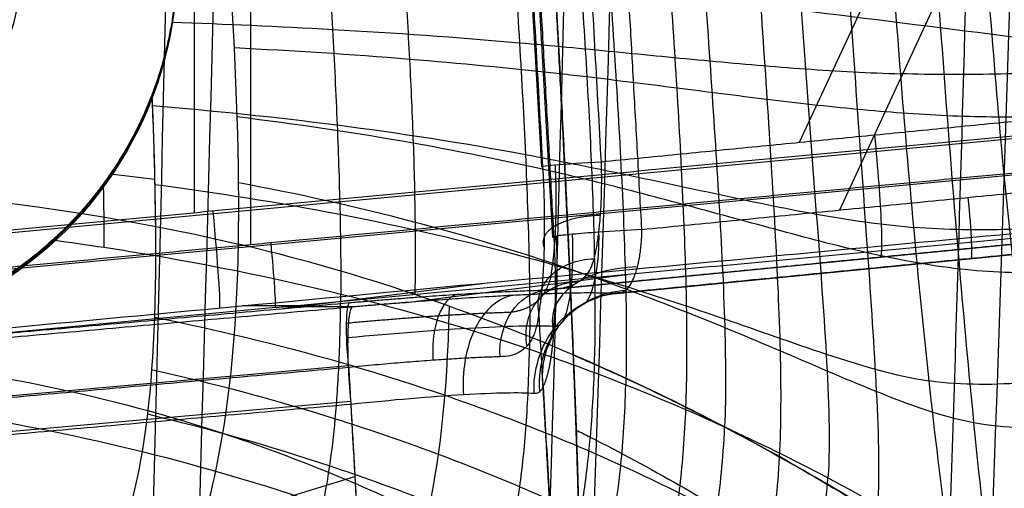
# Model space of a CAD drawing. Header units: millimetres. Extents: x -224 to 224, y -267 to 247.
# Tile 266 of 656: x 137 to 153, y -125 to -118. Entities that reach past the tile are written whole.
import ezdxf

# ---------------------------------------------------------------- set-up
doc = ezdxf.new("R2010")
doc.units = ezdxf.units.MM
doc.layers.add('08-01-2026-telaio-080126', color=7, linetype='Continuous')
doc.layers.add('15_12_2025_Kartell_BO_Chair-SEDUTA-RM', color=7, linetype='Continuous')

msp = doc.modelspace()

# ---------------------------------------------------------------- linework, layer by layer
at = {"layer": '08-01-2026-telaio-080126', "color": 95, "true_color": 0x42aa42}
for p, q in [((150.073, -120.889, 424.814), (154.132, -112.118, 424.814)), ((140.743, -112.274, 431.719), (140.743, -121.44, 431.978)), ((145.007, -112.135, 422.902), (145.522, -121.318, 423.157)), ((126.008, -122.849, 432.386), (156.083, -120.026, 431.554)), ((146.545, -122.21, 425.63), (157.733, -121.111, 426.202)), ((143.164, -122.358, 428.834), (146.706, -121.909, 430.871)), ((142.405, -122.422, 428.99), (141.236, -122.422, 431.022)), ((129.888, -125.027, 429.005), (142.324, -123.918, 427.588))]:
    msp.add_line(p, q, dxfattribs=at)
at = {"layer": '08-01-2026-telaio-080126', "color": 30, "true_color": 0xff8000}
for p, q in [((139.851, -112.82, 431.757), (139.851, -120.935, 431.986)), ((145.353, -120.205, 423.695), (144.965, -113.292, 423.503)), ((149.438, -119.816, 424.854), (152.453, -113.3, 424.854)), ((125.606, -122.311, 432.381), (154.642, -119.586, 431.578)), ((155.803, -121.14, 427.171), (145.504, -122.152, 426.645)), ((141.253, -122.451, 428.631), (144.408, -122.051, 430.446)), ((141.756, -122.406, 428.574), (140.619, -122.406, 430.551)), ((129.856, -124.46, 428.989), (142.293, -123.351, 427.572)), ((130.105, -128.877, 429.111), (142.393, -125.109, 427.62))]:
    msp.add_line(p, q, dxfattribs=at)
at = {"layer": '08-01-2026-telaio-080126', "color": 95, "true_color": 0x42aa42, "extrusion": (-0.002545, 0.027627, 0.999615)}
msp.add_circle((-122.288, 140.799, 430.671), 3.514, dxfattribs=at)
at = {"layer": '08-01-2026-telaio-080126', "color": 95, "true_color": 0x42aa42, "extrusion": (0.002545, -0.027627, -0.999615)}
for centre, end in [((122.288, 140.799, -433.984), 114.7451), ((122.288, 140.799, -433.157), 95.2614)]:
    msp.add_arc(centre, 6, 275.2614, end, dxfattribs=at)
at = {"layer": '08-01-2026-telaio-080126', "color": 30, "true_color": 0xff8000, "extrusion": (-0.993929, -0.097603, -0.050789)}
msp.add_arc((133.787, 419.346, -159.607), 2, 271.7098, 3.1296, dxfattribs=at)
at = {"layer": '08-01-2026-telaio-080126', "color": 30, "true_color": 0xff8000, "extrusion": (-0.056015, 0.998045, -0.027726)}
msp.add_arc((-139.389, 419.979, -139.859), 1, 350.1534, 87.021, dxfattribs=at)
at = {"layer": '08-01-2026-telaio-080126', "color": 95, "true_color": 0x42aa42, "extrusion": (0.993929, 0.097603, 0.050789)}
msp.add_arc((-134.947, 418.28, 160.987), 1, 176.8704, 268.2902, dxfattribs=at)
at = {"layer": '08-01-2026-telaio-080126', "color": 30, "true_color": 0xff8000, "extrusion": (0.995245, 0.093432, -0.027537)}
msp.add_arc((-133.516, 433.846, 116.285), 1.5, 88.5193, 176.8732, dxfattribs=at)
at = {"layer": '08-01-2026-telaio-080126', "color": 95, "true_color": 0x42aa42, "extrusion": (0.995245, 0.093432, -0.027537)}
msp.add_arc((-134.089, 434.361, 117.151), 1, 88.5193, 176.8732, dxfattribs=at)
at = {"layer": '08-01-2026-telaio-080126', "color": 30, "true_color": 0xff8000, "extrusion": (0.097337, 0.620995, -0.777747)}
msp.add_arc((-163.489, 190.582, -392.219), 1, 344.2193, 76.808, dxfattribs=at)
at = {"layer": '08-01-2026-telaio-080126', "color": 30, "true_color": 0xff8000, "extrusion": (0.602623, 0.01372, -0.797908)}
msp.add_arc((-126.433, 371.088, -254.564), 1, 267.52, 354.8102, dxfattribs=at)
at = {"layer": '08-01-2026-telaio-080126', "color": 30, "true_color": 0xff8000, "extrusion": (0.989699, 0.088229, -0.112743)}
msp.add_arc((-135.509, 440.59, 81.738), 1, 268.6326, 356.8543, dxfattribs=at)
at = {"layer": '08-01-2026-telaio-080126', "color": 95, "true_color": 0x42aa42}
for points, degree, knots in [([(151.814, -126.247, 440.621), (151.676, -125.239, 440.561), (151.48, -123.586, 440.475), (151.161, -120.359, 440.323), (150.842, -116.292, 440.155), (150.606, -112.238, 440.011), (150.494, -109.042, 439.918), (150.474, -107.414, 439.879), (150.485, -106.425, 439.862)], 3, [0, 0, 0, 0, 2.486887, 4.973774, 9.947548, 14.921322, 17.408209, 19.895096, 19.895096, 19.895096, 19.895096]), ([(151.158, -107.076, 422.029), (151.165, -108.079, 422.009), (151.205, -109.721, 422.008), (151.341, -112.924, 422.049), (151.584, -116.965, 422.168), (151.892, -121.017, 422.359), (152.187, -124.248, 422.564), (152.363, -125.912, 422.692), (152.485, -126.932, 422.789)], 3, [0, 0, 0, 0, 2.491361, 4.982722, 9.965444, 14.948166, 17.439526, 19.930887, 19.930887, 19.930887, 19.930887]), ([(149.488, -108.321, 421.863), (149.603, -108.883, 421.856), (149.742, -110.216, 421.85), (149.887, -112.423, 421.873), (150.034, -114.693, 421.925), (150.187, -116.995, 422.002), (150.351, -119.299, 422.102), (150.514, -121.577, 422.225), (150.669, -123.798, 422.371), (150.707, -125.145, 422.481), (150.665, -125.714, 422.53)], 3, [-0.000064, -0.000064, -0.000064, -0.000064, 0.125, 0.25, 0.375, 0.5, 0.625, 0.75, 0.875, 0.999945, 0.999945, 0.999945, 0.999945]), ([(148.058, -109.272, 421.698), (148.15, -109.771, 421.689), (148.302, -110.897, 421.681), (148.474, -112.837, 421.699), (148.63, -114.898, 421.744), (148.777, -117.022, 421.814), (148.924, -119.147, 421.907), (149.052, -121.214, 422.021), (149.144, -123.162, 422.153), (149.142, -124.294, 422.247), (149.116, -124.797, 422.295)], 3, [-0.000137, -0.000137, -0.000137, -0.000137, 0.125, 0.25, 0.375, 0.5, 0.625, 0.75, 0.875, 0.999886, 0.999886, 0.999886, 0.999886]), ([(146.681, -110.099, 421.526), (146.759, -110.555, 421.515), (146.899, -111.562, 421.504), (147.075, -113.281, 421.517), (147.229, -115.131, 421.555), (147.367, -117.049, 421.618), (147.495, -118.969, 421.703), (147.597, -120.822, 421.807), (147.655, -122.544, 421.928), (147.65, -123.553, 422.016), (147.632, -124.011, 422.062)], 3, [-0.000192, -0.000192, -0.000192, -0.000192, 0.125, 0.25, 0.375, 0.5, 0.625, 0.75, 0.875, 0.99981, 0.99981, 0.99981, 0.99981]), ([(145.331, -110.827, 421.347), (145.398, -111.248, 421.335), (145.524, -112.165, 421.322), (145.69, -113.709, 421.329), (145.835, -115.365, 421.361), (145.962, -117.077, 421.416), (146.073, -118.791, 421.493), (146.156, -120.448, 421.589), (146.201, -121.991, 421.702), (146.197, -122.908, 421.786), (146.184, -123.328, 421.83)], 3, [-0.0002838, -0.0002838, -0.0002838, -0.0002838, 0.125, 0.25, 0.375, 0.5, 0.625, 0.75, 0.875, 0.9997037, 0.9997037, 0.9997037, 0.9997037]), ([(145.853, -123.183, 421.776), (145.75, -120.667, 421.49), (145.552, -117.046, 421.359), (145.355, -113.454, 421.229), (145.183, -110.902, 421.327)], 2, [-12.322859, -12.322859, -12.322859, -6.159723, -6.159723, 0, 0, 0]), ([(138.852, -114.063, 438.529), (138.891, -114.136, 438.537), (138.968, -114.282, 438.551), (139.072, -114.507, 438.572), (139.167, -114.735, 438.591), (139.252, -114.967, 438.609), (139.328, -115.202, 438.626), (139.393, -115.44, 438.642), (139.449, -115.681, 438.656), (139.495, -115.923, 438.669), (139.531, -116.167, 438.682), (139.557, -116.413, 438.692), (139.572, -116.659, 438.702), (139.578, -116.905, 438.71), (139.573, -117.151, 438.717), (139.559, -117.397, 438.722), (139.534, -117.641, 438.727), (139.499, -117.885, 438.73), (139.455, -118.126, 438.731), (139.4, -118.366, 438.732), (139.336, -118.603, 438.731), (139.263, -118.837, 438.728), (139.206, -118.99, 438.725), (139.178, -119.067, 438.724)], 3, [-5.181059, -5.181059, -5.181059, -5.181059, -4.932486, -4.684139, -4.436012, -4.188099, -3.940392, -3.692886, -3.445574, -3.19845, -2.951507, -2.70474, -2.458141, -2.211704, -1.965423, -1.719291, -1.473301, -1.227449, -0.981725, -0.736126, -0.490642, -0.245269, 0, 0, 0, 0]), ([(139.493, -117.913, 438.73), (140.337, -117.942, 438.846), (142.157, -118.021, 439.098), (144.497, -118.186, 439.422), (146.501, -118.379, 439.693), (148.014, -118.529, 439.891), (149.53, -118.662, 440.082), (150.537, -118.717, 440.2), (151.038, -118.731, 440.257)], 3, [0.0319348, 0.0319348, 0.0319348, 0.0319348, 0.25, 0.5, 0.625, 0.75, 0.875, 1, 1, 1, 1]), ([(161.228, -118.236, 441.141), (160.638, -118.272, 441.104), (159.278, -118.355, 441.01), (157.22, -118.488, 440.849), (155.416, -118.612, 440.694), (154, -118.694, 440.564), (152.536, -118.747, 440.42), (151.539, -118.746, 440.313), (151.038, -118.731, 440.257)], 3, [0, 0, 0, 0, 0.25, 0.5, 0.625, 0.75, 0.875, 1, 1, 1, 1]), ([(151.773, -119.396, 422.287), (151.301, -119.376, 422.229), (150.352, -119.304, 422.108), (148.92, -119.141, 421.912), (147.49, -118.957, 421.707), (146.398, -118.819, 421.546), (145.784, -118.748, 421.454), (145.642, -118.732, 421.432)], 3, [0, 0, 0, 0, 0.125, 0.25, 0.375, 0.5, 0.5376996, 0.5376996, 0.5376996, 0.5376996]), ([(161.405, -118.903, 423.451), (160.831, -118.944, 423.349), (159.527, -119.036, 423.155), (157.583, -119.176, 422.924), (155.887, -119.302, 422.742), (154.557, -119.382, 422.601), (153.182, -119.428, 422.452), (152.244, -119.417, 422.344), (151.773, -119.396, 422.287)], 3, [0, 0, 0, 0, 0.25, 0.5, 0.625, 0.75, 0.875, 1, 1, 1, 1]), ([(139.178, -119.067, 438.724), (139.151, -119.135, 438.723), (139.096, -119.273, 438.72), (139.005, -119.476, 438.714), (138.905, -119.678, 438.707), (138.797, -119.878, 438.699), (138.679, -120.076, 438.69), (138.553, -120.272, 438.679), (138.419, -120.464, 438.668), (138.275, -120.653, 438.655), (138.122, -120.838, 438.641), (137.96, -121.019, 438.626), (137.79, -121.195, 438.61), (137.671, -121.307, 438.598), (137.61, -121.363, 438.592)], 3, [0, 0, 0, 0, 0.220499, 0.443458, 0.668883, 0.896775, 1.127141, 1.359983, 1.595305, 1.83311, 2.073402, 2.316185, 2.561461, 2.809233, 2.809233, 2.809233, 2.809233]), ([(139.178, -119.067, 438.724), (139.18, -119.123, 438.726), (139.2, -119.612, 438.745), (139.228, -120.504, 438.778), (139.237, -121.261, 438.806), (139.236, -121.612, 438.818)], 3, [0.7340819, 0.7340819, 0.7340819, 0.7340819, 0.75, 0.875, 1, 1, 1, 1]), ([(139.184, -119.233, 438.73), (140.155, -119.315, 438.864), (142.104, -119.515, 439.138), (144.586, -119.898, 439.488), (146.611, -120.308, 439.769), (148.148, -120.64, 439.977), (149.704, -120.971, 440.179), (150.736, -121.122, 440.304), (151.246, -121.164, 440.362)], 3, [0, 0, 0, 0, 0.25, 0.5, 0.625, 0.75, 0.875, 1, 1, 1, 1]), ([(151.97, -121.824, 422.415), (151.488, -121.77, 422.357), (150.514, -121.587, 422.232), (149.044, -121.196, 422.025), (147.587, -120.797, 421.811), (146.484, -120.508, 421.643), (145.865, -120.36, 421.548), (145.723, -120.327, 421.526)], 3, [0, 0, 0, 0, 0.125, 0.25, 0.375, 0.5, 0.5373723, 0.5373723, 0.5373723, 0.5373723]), ([(139.224, -120.484, 438.777), (140.195, -120.612, 438.913), (142.149, -120.919, 439.19), (144.639, -121.488, 439.548), (146.676, -122.087, 439.838), (148.239, -122.603, 440.057), (149.852, -123.184, 440.276), (150.952, -123.518, 440.416), (151.489, -123.596, 440.477)], 3, [0, 0, 0, 0, 0.25, 0.5, 0.625, 0.75, 0.875, 1, 1, 1, 1]), ([(161.379, -120.389, 441.225), (160.797, -120.442, 441.189), (159.456, -120.569, 441.099), (157.427, -120.779, 440.944), (155.644, -120.978, 440.795), (154.236, -121.117, 440.67), (152.767, -121.218, 440.528), (151.757, -121.205, 440.42), (151.246, -121.164, 440.362)], 3, [0, 0, 0, 0, 0.25, 0.5, 0.625, 0.75, 0.875, 1, 1, 1, 1]), ([(137.61, -121.363, 438.592), (137.512, -121.449, 438.582), (137.3, -121.635, 438.56), (136.933, -121.904, 438.52), (136.496, -122.176, 438.471), (135.981, -122.435, 438.413), (135.386, -122.662, 438.345), (134.709, -122.838, 438.267), (133.957, -122.939, 438.178), (133.297, -122.939, 438.096), (132.766, -122.886, 438.029), (132.385, -122.823, 437.98), (132.02, -122.738, 437.933), (131.67, -122.633, 437.887), (131.338, -122.512, 437.843), (131.022, -122.375, 437.801), (130.725, -122.226, 437.76), (130.445, -122.065, 437.721), (130.183, -121.896, 437.684), (129.938, -121.72, 437.648), (129.711, -121.538, 437.615), (129.501, -121.353, 437.583), (129.307, -121.165, 437.554), (129.128, -120.977, 437.526), (129.018, -120.848, 437.509), (128.964, -120.785, 437.5)], 3, [-9.755257, -9.755257, -9.755257, -9.755257, -9.360961, -8.905078, -8.387604, -7.808543, -7.1679, -6.465687, -5.701917, -4.876608, -4.476687, -4.08746, -3.708928, -3.341088, -2.98394, -2.637481, -2.30171, -1.976624, -1.662222, -1.358502, -1.065459, -0.783091, -0.511395, -0.250366, 0, 0, 0, 0]), ([(161.553, -121.062, 423.535), (160.987, -121.122, 423.435), (159.702, -121.262, 423.245), (157.784, -121.483, 423.023), (156.107, -121.686, 422.85), (154.784, -121.821, 422.718), (153.403, -121.909, 422.578), (152.451, -121.878, 422.472), (151.97, -121.824, 422.415)], 3, [0, 0, 0, 0, 0.25, 0.5, 0.625, 0.75, 0.875, 1, 1, 1, 1]), ([(145.544, -121.324, 422.9), (145.567, -121.723, 422.912), (145.567, -122.1, 423.045), (145.566, -122.477, 423.18), (145.543, -122.795, 423.423), (145.52, -123.114, 423.666), (145.477, -123.341, 423.995), (145.434, -123.569, 424.323), (145.375, -123.683, 424.704)], 2, [-3.209599, -3.209599, -3.209599, -2.409713, -2.409713, -1.608018, -1.608018, -0.804534, -0.804534, 0, 0, 0]), ([(146.939, -121.197, 424.654), (146.721, -121.209, 424.644), (146.307, -121.235, 424.534), (145.813, -121.275, 424.108), (145.519, -121.307, 423.533), (145.507, -121.32, 423.111), (145.544, -121.324, 422.9)], 3, [0, 0, 0, 0, 0.758831, 1.300853, 1.842875, 2.58427, 2.58427, 2.58427, 2.58427]), ([(146.688, -122.159, 425.366), (146.711, -122.134, 425.304), (146.752, -122.089, 425.187), (146.803, -121.989, 425.044), (146.841, -121.89, 424.938), (146.869, -121.794, 424.858), (146.891, -121.698, 424.795), (146.909, -121.598, 424.744), (146.922, -121.497, 424.704), (146.932, -121.395, 424.677), (146.938, -121.295, 424.659), (146.939, -121.229, 424.656), (146.939, -121.197, 424.654)], 3, [0, 0, 0, 0, 0.213194, 0.394653, 0.54436, 0.662318, 0.780265, 0.89405, 1.00373, 1.109367, 1.211031, 1.308802, 1.308802, 1.308802, 1.308802]), ([(139.236, -121.612, 438.818), (141.179, -121.945, 439.092), (144.124, -122.639, 439.523), (147.699, -124.04, 440.044), (149.861, -125.097, 440.352), (151.046, -125.766, 440.518), (151.814, -126.247, 440.621)], 3, [0, 0, 0, 0, 6.815333, 10.223, 11.926833, 13.630667, 13.630667, 13.630667, 13.630667]), ([(146.869, -121.792, 424.86), (146.656, -121.795, 424.836), (146.258, -121.853, 424.723), (145.792, -122.091, 424.367), (145.517, -122.42, 423.911), (145.507, -122.668, 423.585), (145.543, -122.795, 423.423)], 3, [-0.0000005, -0.0000005, -0.0000005, -0.0000005, 0.2936127, 0.5033361, 0.7130595, 0.9999597, 0.9999597, 0.9999597, 0.9999597]), ([(152.194, -124.26, 422.571), (151.687, -124.164, 422.515), (150.647, -123.781, 422.377), (149.121, -123.112, 422.155), (147.639, -122.499, 421.93), (146.538, -122.084, 421.758), (145.926, -121.871, 421.662), (145.794, -121.826, 421.641)], 3, [0, 0, 0, 0, 0.125, 0.25, 0.375, 0.5, 0.5346464, 0.5346464, 0.5346464, 0.5346464]), ([(141.336, -127.22, 439.366), (141.433, -127.001, 439.367), (141.63, -126.546, 439.366), (141.853, -125.783, 439.351), (142, -124.964, 439.33), (142.088, -124.221, 439.307), (142.149, -123.326, 439.277), (142.167, -122.611, 439.252), (142.17, -122.221, 439.238)], 3, [0, 0, 0, 0, 0.25, 0.5, 0.625, 0.75, 0.875, 1, 1, 1, 1]), ([(146.505, -122.213, 425.683), (146.458, -122.21, 425.808), (146.363, -122.206, 426.057), (146.184, -122.203, 426.416), (145.979, -122.204, 426.76), (145.746, -122.208, 427.087), (145.489, -122.216, 427.394), (145.208, -122.227, 427.679), (144.905, -122.241, 427.941), (144.533, -122.262, 428.214), (144.188, -122.283, 428.419), (143.881, -122.305, 428.57), (143.675, -122.319, 428.659), (143.461, -122.335, 428.74), (143.244, -122.352, 428.812), (143.025, -122.37, 428.874), (142.802, -122.388, 428.925), (142.578, -122.407, 428.968), (142.427, -122.42, 428.987), (142.352, -122.427, 428.996)], 3, [0, 0, 0, 0, 0.400644, 0.801345, 1.202114, 1.602883, 2.003561, 2.404077, 2.804682, 3.205513, 3.789369, 4.006905, 4.236006, 4.465114, 4.694217, 4.923308, 5.152384, 5.381451, 5.610527, 5.610527, 5.610527, 5.610527]), ([(144.902, -122.241, 427.937), (144.691, -122.269, 427.671), (144.217, -122.645, 427.053), (144.084, -123.474, 426.833), (144.113, -123.818, 426.846)], 3, [0.0000463, 0.0000463, 0.0000463, 0.0000463, 0.4965623, 1, 1, 1, 1]), ([(145.235, -123.797, 425.268), (145.209, -123.453, 425.252), (145.451, -122.622, 425.319), (146.185, -122.242, 425.571), (146.505, -122.213, 425.683)], 3, [-2.417356, -2.417356, -2.417356, -2.417356, -1.200166, 0, 0, 0, 0]), ([(146.505, -122.213, 425.683), (146.525, -122.211, 425.657), (146.565, -122.209, 425.606), (146.615, -122.199, 425.527), (146.657, -122.183, 425.447), (146.678, -122.166, 425.393), (146.688, -122.159, 425.366)], 3, [-0.3729083, -0.3729083, -0.3729083, -0.3729083, -0.2747934, -0.1803364, -0.0889534, 0, 0, 0, 0]), ([(142.352, -122.427, 428.996), (142.315, -122.442, 428.656), (142.255, -122.794, 427.857), (142.296, -123.623, 427.571), (142.329, -123.969, 427.588)], 3, [-2.443473, -2.443473, -2.443473, -2.443473, -1.230347, 0, 0, 0, 0]), ([(161.541, -122.491, 441.309), (160.97, -122.559, 441.275), (159.658, -122.723, 441.189), (157.673, -122.997, 441.042), (155.929, -123.259, 440.902), (154.541, -123.46, 440.783), (153.071, -123.648, 440.648), (152.026, -123.673, 440.539), (151.489, -123.596, 440.477)], 3, [0, 0, 0, 0, 0.25, 0.5, 0.625, 0.75, 0.875, 1, 1, 1, 1]), ([(139.219, -122.587, 438.853), (140.188, -122.782, 438.991), (142.137, -123.248, 439.274), (144.606, -124.073, 439.64), (146.603, -124.911, 439.938), (148.117, -125.654, 440.163), (149.648, -126.537, 440.39), (150.642, -127.274, 440.542), (151.093, -127.71, 440.613)], 3, [0, 0, 0, 0, 0.25, 0.5, 0.625, 0.75, 0.875, 1, 1, 1, 1]), ([(144.032, -128.306, 439.792), (144.147, -128.1, 439.795), (144.38, -127.673, 439.796), (144.662, -126.923, 439.785), (144.874, -126.087, 439.767), (145.012, -125.306, 439.746), (145.115, -124.335, 439.717), (145.151, -123.538, 439.69), (145.159, -123.096, 439.674)], 3, [0, 0, 0, 0, 0.25, 0.5, 0.625, 0.75, 0.875, 1, 1, 1, 1]), ([(145.872, -129.198, 423.78), (145.973, -128.183, 422.84), (145.95, -126.359, 422.332), (145.935, -125.182, 422.004), (145.853, -123.183, 421.776)], 2, [-6.516714, -6.516714, -6.516714, -3.235294, -3.235294, 0, 0, 0]), ([(152.485, -126.932, 422.789), (151.761, -126.416, 422.692), (150.642, -125.681, 422.528), (148.596, -124.475, 422.217), (147.031, -123.697, 421.967), (145.964, -123.231, 421.794), (145.853, -123.183, 421.776)], 3, [-7.703106, -7.703106, -7.703106, -7.703106, -5.882724, -4.062342, -0.421578, 0, 0, 0, 0]), ([(145.853, -123.186, 421.777), (145.963, -123.234, 421.795), (146.552, -123.49, 421.89), (147.626, -123.995, 422.062), (149.107, -124.778, 422.295), (150.641, -125.681, 422.528), (151.761, -126.417, 422.692), (152.485, -126.932, 422.789)], 3, [0.4711692, 0.4711692, 0.4711692, 0.4711692, 0.5, 0.625, 0.75, 0.875, 1, 1, 1, 1]), ([(161.712, -123.171, 423.62), (161.156, -123.247, 423.522), (159.897, -123.427, 423.336), (158.021, -123.716, 423.126), (156.379, -123.984, 422.966), (155.072, -124.181, 422.848), (153.687, -124.354, 422.725), (152.701, -124.355, 422.627), (152.194, -124.26, 422.571)], 3, [0, 0, 0, 0, 0.25, 0.5, 0.625, 0.75, 0.875, 1, 1, 1, 1]), ([(146.184, -123.328, 421.83), (146.184, -123.329, 421.83), (146.184, -123.33, 421.83), (146.184, -123.331, 421.83), (146.172, -123.752, 421.874), (146.126, -124.519, 421.966), (146.031, -125.298, 422.092), (145.963, -125.7, 422.173), (145.941, -125.82, 422.199)], 3, [-0.0002964, -0.0002964, -0.0002964, -0.0002964, 0, 0, 0, 0.125, 0.25, 0.3059337, 0.3059337, 0.3059337, 0.3059337]), ([(139.175, -123.416, 438.88), (140.14, -123.632, 439.019), (142.081, -124.146, 439.304), (144.52, -125.037, 439.671), (146.468, -125.926, 439.967), (147.91, -126.696, 440.187), (149.316, -127.585, 440.405), (150.189, -128.279, 440.543), (150.6, -128.657, 440.61)], 3, [0, 0, 0, 0, 0.25, 0.5, 0.625, 0.75, 0.875, 1, 1, 1, 1]), ([(145.328, -128.953, 440.002), (145.452, -128.754, 440.006), (145.702, -128.342, 440.008), (146.024, -127.605, 440.001), (146.288, -126.771, 439.986), (146.471, -125.978, 439.968), (146.616, -124.974, 439.94), (146.672, -124.13, 439.913), (146.684, -123.657, 439.896)], 3, [0, 0, 0, 0, 0.25, 0.5, 0.625, 0.75, 0.875, 1, 1, 1, 1]), ([(145.375, -123.683, 424.704), (145.37, -123.696, 424.735), (145.36, -123.721, 424.797), (145.342, -123.751, 424.89), (145.32, -123.773, 424.985), (145.295, -123.789, 425.079), (145.267, -123.797, 425.174), (145.246, -123.797, 425.237), (145.235, -123.797, 425.268)], 3, [-0.5976355, -0.5976355, -0.5976355, -0.5976355, -0.4964438, -0.3966134, -0.2976063, -0.1988715, -0.0998531, 0, 0, 0, 0]), ([(139.109, -124.12, 438.902), (140.068, -124.349, 439.041), (141.998, -124.893, 439.327), (144.4, -125.82, 439.693), (146.292, -126.728, 439.985), (147.673, -127.5, 440.202), (148.992, -128.372, 440.411), (149.812, -129.026, 440.545), (150.202, -129.374, 440.609)], 3, [0, 0, 0, 0, 0.25, 0.5, 0.625, 0.75, 0.875, 1, 1, 1, 1]), ([(147.632, -124.011, 422.062), (147.632, -124.011, 422.062), (147.632, -124.012, 422.062), (147.632, -124.013, 422.062), (147.614, -124.471, 422.108), (147.55, -125.293, 422.202), (147.39, -126.287, 422.357), (147.194, -127.088, 422.532), (146.911, -127.949, 422.795), (146.567, -128.741, 423.196), (146.306, -129.189, 423.608), (146.179, -129.396, 423.841)], 3, [-0.0001913, -0.0001913, -0.0001913, -0.0001913, 0, 0, 0, 0.125, 0.25, 0.375, 0.5, 0.75, 0.9997837, 0.9997837, 0.9997837, 0.9997837]), ([(145.899, -124.376, 421.932), (145.972, -124.412, 421.945), (146.517, -124.686, 422.035), (147.537, -125.234, 422.205), (148.97, -126.109, 422.44), (150.416, -127.113, 422.675), (151.352, -127.92, 422.831), (151.774, -128.385, 422.907)], 3, [0.4806347, 0.4806347, 0.4806347, 0.4806347, 0.5, 0.625, 0.75, 0.875, 1, 1, 1, 1]), ([(146.573, -129.669, 440.207), (146.705, -129.478, 440.212), (146.972, -129.082, 440.216), (147.337, -128.365, 440.211), (147.663, -127.546, 440.201), (147.907, -126.755, 440.188), (148.134, -125.73, 440.166), (148.228, -124.838, 440.14), (148.25, -124.326, 440.122)], 3, [0, 0, 0, 0, 0.25, 0.5, 0.625, 0.75, 0.875, 1, 1, 1, 1]), ([(151.814, -126.247, 440.621), (152.492, -126.126, 440.688), (153.535, -125.931, 440.783), (155.419, -125.571, 440.945), (158.442, -125.008, 441.183), (160.601, -124.673, 441.328), (161.712, -124.515, 441.392)], 3, [-1, -1, -1, -1, -0.875, -0.75, -0.5, 0, 0, 0, 0]), ([(139.025, -124.716, 438.919), (139.977, -124.952, 439.058), (141.893, -125.513, 439.343), (144.259, -126.454, 439.708), (146.098, -127.363, 439.997), (147.432, -128.126, 440.209), (148.701, -128.975, 440.415), (149.491, -129.601, 440.545), (149.869, -129.93, 440.609)], 3, [0, 0, 0, 0, 0.25, 0.5, 0.625, 0.75, 0.875, 1, 1, 1, 1]), ([(149.116, -124.797, 422.295), (149.116, -124.797, 422.295), (149.116, -124.798, 422.295), (149.116, -124.798, 422.295), (149.089, -125.301, 422.342), (148.986, -126.18, 422.438), (148.746, -127.199, 422.592), (148.487, -127.998, 422.765), (148.142, -128.838, 423.028), (147.753, -129.595, 423.428), (147.475, -130.012, 423.84), (147.341, -130.205, 424.073)], 3, [-0.000116, -0.000116, -0.000116, -0.000116, 0, 0, 0, 0.125, 0.25, 0.375, 0.5, 0.75, 0.9998544, 0.9998544, 0.9998544, 0.9998544]), ([(147.755, -130.455, 440.405), (147.895, -130.272, 440.41), (148.178, -129.892, 440.416), (148.585, -129.206, 440.415), (148.972, -128.42, 440.41), (149.294, -127.651, 440.404), (149.651, -126.64, 440.393), (149.85, -125.704, 440.375), (149.887, -125.132, 440.355)], 3, [0, 0, 0, 0, 0.25, 0.5, 0.625, 0.75, 0.875, 1, 1, 1, 1]), ([(152.485, -126.932, 422.789), (153.13, -126.834, 422.828), (154.119, -126.66, 422.892), (155.898, -126.315, 423.02), (158.745, -125.742, 423.261), (160.794, -125.376, 423.512), (161.879, -125.2, 423.704)], 3, [0, 0, 0, 0, 0.125, 0.25, 0.5, 1, 1, 1, 1])]:
    msp.add_open_spline(points, degree=degree, knots=knots, dxfattribs=at)
for points, degree in [([(152.234, -106.679, 440.044), (152.126, -107.398, 440.049), (152.048, -108.938, 440.079), (152.087, -111.346, 440.146), (152.19, -113.794, 440.227), (152.341, -116.265, 440.317), (152.524, -118.74, 440.416), (152.75, -121.203, 440.523), (153.032, -123.637, 440.641), (153.311, -125.202, 440.729), (153.51, -125.935, 440.779)], 3), ([(148.694, -107.57, 439.681), (148.805, -108.132, 439.704), (148.933, -109.469, 439.749), (149.065, -111.692, 439.82), (149.206, -113.988, 439.9), (149.36, -116.321, 439.986), (149.528, -118.659, 440.079), (149.703, -120.965, 440.176), (149.874, -123.206, 440.276), (149.925, -124.559, 440.335), (149.887, -125.132, 440.355)], 3), ([(147.161, -108.411, 439.509), (147.249, -108.917, 439.531), (147.395, -110.062, 439.575), (147.56, -112.046, 439.645), (147.713, -114.163, 439.722), (147.863, -116.349, 439.804), (148.017, -118.537, 439.89), (148.157, -120.661, 439.977), (148.263, -122.657, 440.059), (148.271, -123.813, 440.104), (148.25, -124.326, 440.122)], 3), ([(145.687, -109.121, 439.335), (145.762, -109.59, 439.355), (145.897, -110.631, 439.396), (146.07, -112.422, 439.464), (146.225, -114.362, 439.537), (146.369, -116.376, 439.613), (146.506, -118.392, 439.692), (146.621, -120.336, 439.769), (146.693, -122.136, 439.84), (146.697, -123.184, 439.879), (146.684, -123.657, 439.896)], 3), ([(144.244, -109.729, 439.157), (144.309, -110.168, 439.175), (144.431, -111.135, 439.214), (144.597, -112.781, 439.279), (144.747, -114.559, 439.347), (144.882, -116.403, 439.418), (145.005, -118.249, 439.49), (145.101, -120.031, 439.559), (145.16, -121.682, 439.622), (145.166, -122.654, 439.658), (145.159, -123.096, 439.674)], 3), ([(141.398, -110.712, 438.792), (141.449, -111.102, 438.808), (141.551, -111.948, 438.843), (141.694, -113.368, 438.9), (141.827, -114.89, 438.96), (141.944, -116.462, 439.021), (142.043, -118.035, 439.082), (142.118, -119.558, 439.14), (142.164, -120.981, 439.193), (142.172, -121.83, 439.224), (142.17, -122.221, 439.238)], 3), ([(146.939, -121.197, 424.654), (146.424, -112.013, 424.399)], 1), ([(145.029, -112.14, 422.645), (145.544, -121.324, 422.9)], 1), ([(139.178, -119.067, 438.724), (139.216, -119.995, 438.759), (139.237, -120.865, 438.791), (139.236, -121.612, 438.818)], 3), ([(156.081, -120, 431.554), (126.007, -122.823, 432.386)], 1), ([(146.939, -121.197, 424.654), (157.689, -120.141, 425.204)], 1), ([(138.523, -120.314, 438.677), (138.756, -120.341, 438.709), (138.989, -120.37, 438.741), (139.222, -120.4, 438.774)], 3), ([(138.408, -120.476, 438.667), (138.415, -120.829, 438.68), (138.419, -121.165, 438.692), (138.419, -121.48, 438.704)], 3), ([(127.579, -123.704, 431.4), (156.151, -121.022, 430.609)], 1), ([(157.73, -121.11, 426.256), (146.505, -122.213, 425.683)], 1), ([(145.446, -123.07, 424.9), (145.508, -122.947, 424.525), (145.603, -122.457, 423.858), (145.606, -121.686, 423.6), (145.586, -121.302, 423.592)], 3), ([(145.689, -122.65, 425.064), (145.747, -122.547, 424.775), (145.839, -122.154, 424.272), (145.854, -121.565, 424.088), (145.842, -121.274, 424.085)], 3), ([(146.068, -122.339, 425.216), (146.129, -122.255, 424.988), (146.233, -121.938, 424.594), (146.265, -121.47, 424.452), (146.26, -121.24, 424.451)], 3), ([(137.61, -121.363, 438.592), (138.154, -121.437, 438.666), (138.694, -121.519, 438.742), (139.236, -121.612, 438.818)], 3), ([(139.236, -121.612, 438.818), (139.229, -124.421, 438.919), (138.897, -125.483, 438.943), (138.582, -126.404, 438.948)], 3), ([(142.352, -122.427, 428.996), (129.915, -123.536, 430.413)], 1), ([(142.28, -122.909, 427.989), (143.014, -122.84, 427.909), (144.437, -122.731, 427.323), (145.331, -122.714, 426.066), (145.577, -122.731, 425.366)], 3), ([(126.183, -123.444, 437.286), (128.842, -123.494, 437.579), (133.359, -123.659, 438.118), (137.12, -124.244, 438.641), (139.025, -124.716, 438.919)], 3), ([(145.235, -123.797, 425.268), (145.017, -123.78, 425.885), (144.229, -123.795, 426.993), (142.976, -123.901, 427.514), (142.329, -123.969, 427.588)], 3), ([(145.375, -123.683, 424.704), (145.738, -130.149, 424.884)], 1), ([(142.329, -123.969, 427.588), (129.892, -125.077, 429.005)], 1), ([(142.329, -123.969, 427.588), (142.7, -130.583, 427.772)], 1), ([(126.113, -125.213, 437.343), (131.355, -125.299, 437.923), (134.915, -125.496, 438.402), (138.582, -126.404, 438.948)], 3)]:
    msp.add_open_spline(points, degree=degree, dxfattribs=at)
at = {"layer": '08-01-2026-telaio-080126', "color": 30, "true_color": 0xff8000}
for points, knots in [([(145.183, -110.905, 421.327), (145.198, -111.128, 421.319), (145.229, -111.598, 421.303), (145.277, -112.342, 421.291), (145.328, -113.158, 421.285), (145.381, -114.044, 421.289), (145.437, -114.996, 421.302), (145.494, -116.005, 421.325), (145.56, -117.201, 421.362), (145.632, -118.521, 421.419), (145.704, -119.899, 421.496), (145.764, -121.133, 421.582), (145.813, -122.212, 421.672), (145.84, -122.879, 421.744), (145.853, -123.186, 421.777)], [0, 0, 0, 0, 0.67044, 1.415797, 2.234723, 3.124273, 4.07968, 5.094106, 6.158357, 7.675539, 9.063711, 10.304324, 11.388997, 12.317259, 12.317259, 12.317259, 12.317259]), ([(145.643, -118.732, 421.433), (144.842, -118.643, 421.313), (143.114, -118.477, 421.05), (141.406, -118.367, 420.792), (140.485, -118.322, 420.655)], [0.5376256, 0.5376256, 0.5376256, 0.5376256, 0.75, 1, 1, 1, 1]), ([(145.724, -120.327, 421.527), (144.915, -120.138, 421.402), (143.171, -119.78, 421.132), (141.454, -119.527, 420.867), (140.53, -119.415, 420.728)], [0.5372348, 0.5372348, 0.5372348, 0.5372348, 0.75, 1, 1, 1, 1]), ([(146.184, -121.663, 425.455), (146.191, -121.633, 425.418), (146.206, -121.572, 425.346), (146.225, -121.472, 425.247), (146.241, -121.368, 425.155), (146.256, -121.26, 425.073), (146.268, -121.149, 424.999), (146.279, -121.036, 424.934), (146.287, -120.921, 424.877), (146.294, -120.805, 424.829), (146.299, -120.689, 424.788), (146.302, -120.574, 424.755), (146.303, -120.459, 424.729), (146.303, -120.346, 424.711), (146.302, -120.234, 424.698), (146.299, -120.16, 424.695), (146.298, -120.124, 424.694)], [0, 0, 0, 0, 0.144806, 0.286854, 0.42615, 0.562701, 0.696513, 0.827593, 0.955948, 1.081587, 1.204519, 1.324751, 1.442295, 1.55716, 1.669358, 1.778901, 1.778901, 1.778901, 1.778901]), ([(145.795, -121.826, 421.642), (144.971, -121.545, 421.512), (143.21, -121.014, 421.232), (141.478, -120.63, 420.96), (140.553, -120.46, 420.818)], [0.5345571, 0.5345571, 0.5345571, 0.5345571, 0.75, 1, 1, 1, 1]), ([(145.394, -122.159, 426.749), (145.413, -122.158, 426.732), (145.45, -122.156, 426.698), (145.579, -122.146, 426.574), (145.762, -122.113, 426.37), (145.941, -122.033, 426.1), (146.059, -121.928, 425.861), (146.138, -121.813, 425.653), (146.168, -121.714, 425.521), (146.184, -121.663, 425.455)], [0, 0, 0, 0, 0.076651, 0.152655, 0.539439, 0.90353, 1.150221, 1.39976, 1.654481, 1.654481, 1.654481, 1.654481]), ([(143.886, -122.414, 421.458), (143.855, -123.89, 421.625), (143.576, -125.983, 422.033), (143.141, -127.109, 422.747), (142.928, -127.597, 423.217)], [-0.000001, -0.000001, -0.000001, -0.000001, 0.5, 1, 1, 1, 1]), ([(145.309, -122.507, 424.672), (145.304, -122.544, 424.709), (145.295, -122.617, 424.783), (145.275, -122.717, 424.9), (145.25, -122.809, 425.019), (145.219, -122.891, 425.142), (145.181, -122.963, 425.267), (145.137, -123.027, 425.395), (145.073, -123.095, 425.556), (144.981, -123.157, 425.751), (144.851, -123.203, 425.981), (144.746, -123.211, 426.127), (144.692, -123.215, 426.201)], [-1.864843, -1.864843, -1.864843, -1.864843, -1.706421, -1.551251, -1.398685, -1.248044, -1.098621, -0.949692, -0.800526, -0.539918, -0.274231, 0, 0, 0, 0]), ([(145.853, -123.186, 421.777), (145.861, -123.373, 421.799), (145.876, -123.745, 421.843), (145.897, -124.297, 421.919), (145.916, -124.836, 422.004), (145.931, -125.361, 422.1), (145.943, -125.869, 422.207), (145.951, -126.384, 422.334), (145.959, -127.061, 422.534), (145.951, -127.728, 422.792), (145.931, -128.315, 423.109), (145.912, -128.68, 423.351), (145.893, -128.966, 423.571), (145.878, -129.127, 423.716), (145.871, -129.199, 423.781)], [0, 0, 0, 0, 0.565714, 1.124366, 1.672646, 2.207636, 2.727023, 3.229383, 3.801556, 4.844407, 5.369473, 5.801864, 6.159799, 6.452848, 6.452848, 6.452848, 6.452848]), ([(144.692, -123.215, 426.201), (144.653, -123.216, 426.251), (144.575, -123.218, 426.352), (144.446, -123.223, 426.495), (144.309, -123.229, 426.633), (144.163, -123.236, 426.764), (144.009, -123.245, 426.888), (143.846, -123.255, 427.004), (143.675, -123.267, 427.112), (143.496, -123.28, 427.21), (143.311, -123.294, 427.299), (143.119, -123.309, 427.377), (142.921, -123.326, 427.444), (142.717, -123.344, 427.5), (142.508, -123.364, 427.544), (142.367, -123.378, 427.563), (142.296, -123.385, 427.572)], [0, 0, 0, 0, 0.190666, 0.383252, 0.577761, 0.774193, 0.972552, 1.17284, 1.375058, 1.579208, 1.785293, 1.993314, 2.203273, 2.415172, 2.629012, 2.844795, 2.844795, 2.844795, 2.844795]), ([(140.303, -124.427, 421.555), (141.382, -124.783, 421.733), (143.294, -125.559, 422.063), (145.163, -126.576, 422.4), (145.956, -127.059, 422.545)], [0, 0, 0, 0, 0.2982072, 0.5257151, 0.5257151, 0.5257151, 0.5257151])]:
    msp.add_open_spline(points, degree=3, knots=knots, dxfattribs=at)
for points, degree in [([(142.661, -112.044, 420.975), (142.713, -112.402, 420.962), (142.814, -113.169, 420.944), (142.952, -114.43, 420.942), (143.074, -115.765, 420.963), (143.179, -117.137, 421.006), (143.263, -118.509, 421.069), (143.322, -119.843, 421.152), (143.352, -121.103, 421.252), (143.35, -121.869, 421.329), (143.343, -122.226, 421.37)], 3), ([(140.55, -121.429, 420.926), (140.592, -118.964, 420.617), (140.342, -115.443, 420.48), (140.01, -112.969, 420.597)], 3), ([(146.298, -120.124, 424.694), (145.91, -113.212, 424.502)], 1), ([(144.98, -113.296, 423.332), (145.368, -120.209, 423.524)], 1), ([(146.298, -120.124, 424.694), (155.88, -119.183, 425.183)], 1), ([(154.638, -119.547, 431.577), (125.604, -122.273, 432.381)], 1), ([(127.939, -120.322, 419.262), (133.217, -120.391, 419.851), (136.849, -120.554, 420.35), (140.55, -121.429, 420.926)], 3), ([(127.416, -123.646, 430.916), (154.743, -121.08, 430.16)], 1), ([(155.789, -121.139, 427.28), (145.394, -122.159, 426.749)], 1), ([(139.827, -126.392, 422.662), (140.175, -125.303, 421.716), (140.508, -123.894, 421.235), (140.55, -121.429, 420.926)], 3), ([(145.853, -123.186, 421.777), (144.054, -122.413, 421.486), (142.294, -121.842, 421.197), (140.55, -121.429, 420.926)], 3), ([(129.875, -123.466, 429.928), (142.312, -122.357, 428.511)], 1), ([(145.738, -130.149, 424.884), (145.309, -122.507, 424.672)], 1), ([(127.894, -122.865, 419.875), (130.514, -122.922, 420.169), (134.91, -123.105, 420.711), (138.495, -123.829, 421.257), (140.303, -124.427, 421.555)], 3), ([(142.296, -123.385, 427.572), (129.859, -124.493, 428.989)], 1), ([(142.296, -123.385, 427.572), (142.7, -130.583, 427.772)], 1), ([(139.827, -126.392, 422.662), (136.348, -125.297, 422.066), (132.922, -125.073, 421.579), (127.747, -124.974, 420.995)], 3)]:
    msp.add_open_spline(points, degree=degree, dxfattribs=at)
for points, weights, degree in [([(145.368, -120.209, 423.524), (145.447, -121.622, 423.564), (145.309, -122.507, 424.672)], [0.900830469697, 0.810831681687, 0.892158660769], 2), ([(145.501, -121.925, 425.16), (145.577, -121.491, 424.639), (145.602, -120.834, 424.33), (145.568, -120.175, 424.317)], [0.845478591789, 0.839221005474, 0.833960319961, 0.83174411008], 3), ([(146.283, -120.975, 424.908), (145.188, -121, 424.808), (145.39, -121.483, 423.844)], [0.999710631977, 0.673298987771, 1.00207669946], 2), ([(145.502, -121.924, 425.162), (145.46, -122.099, 425.345), (145.322, -122.365, 425.739), (145.05, -122.483, 426.146), (144.873, -122.51, 426.349)], [0.845477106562, 0.840653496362, 0.836348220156, 0.851534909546, 0.861814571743], 3), ([(145.121, -123.043, 425.434), (144.937, -122.024, 425.709), (145.934, -122.027, 426.101)], [1.00003256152, 0.682460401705, 0.999931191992], 2), ([(142.312, -122.357, 428.511), (144.228, -122.186, 428.293), (145.394, -122.159, 426.749)], [0.854606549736, 0.841891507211, 0.982688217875], 2), ([(144.032, -122.224, 427.947), (143.561, -122.31, 427.112), (143.632, -123.27, 427.13)], [1.00203551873, 0.720988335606, 1], 2), ([(142.264, -122.68, 427.838), (143.282, -122.586, 427.725), (144.252, -122.521, 427.174), (144.874, -122.507, 426.351)], [0.858999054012, 0.860682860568, 0.861720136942, 0.861816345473], 3)]:
    msp.add_rational_spline(points, weights, degree=degree, dxfattribs=at)
at = {"layer": '08-01-2026-telaio-080126', "color": 95, "true_color": 0x42aa42}
for points, weights, degree in [([(146.614, -122.197, 425.525), (145.184, -122.306, 425.152), (145.319, -123.773, 424.987)], [1, 0.71118518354, 1], 2), ([(145.375, -123.683, 424.704), (145.217, -122.252, 425.11), (146.688, -122.159, 425.366)], [1, 0.707956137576, 1], 2), ([(145.572, -122.737, 425.365), (145.625, -122.722, 425.259), (145.663, -122.691, 425.164), (145.694, -122.644, 425.066)], [0.861535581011, 0.856140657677, 0.853601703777, 0.853978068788], 3)]:
    msp.add_rational_spline(points, weights, degree=degree, dxfattribs=at)
at = {"layer": '15_12_2025_Kartell_BO_Chair-SEDUTA-RM', "color": 254, "true_color": 0xd4d4d4}
for points, knots in [([(155.797, -196.406, 461.442), (157.214, -195.09, 461.437), (159.728, -192.191, 461.391), (162.677, -187.065, 461.224), (164.937, -181.188, 460.967), (167.209, -172.386, 460.516), (168.993, -159.639, 459.766), (169.764, -147.612, 458.985), (170.102, -141.148, 458.554), (170.44, -134.685, 458.122), (171.022, -120.861, 457.178), (171.554, -98.281, 455.612), (171.688, -74.712, 453.994), (171.365, -51.008, 452.42), (170.528, -28.021, 450.987), (169.175, -6.124, 449.713), (167.304, 14.311, 448.614), (165.71, 26.713, 448.01), (164.827, 32.546, 447.744), (163.943, 38.38, 447.477), (162.002, 49.312, 447.013), (158.878, 61.101, 446.512), (155.801, 69.384, 446.102), (153.126, 75.005, 445.766), (150.003, 80.016, 445.38), (147.57, 82.939, 445.075), (146.253, 84.294, 444.906)], [0, 0, 0, 0, 7.739008, 15.478015, 23.217023, 30.95603, 46.434045, 61.91206, 61.91206, 61.91206, 92.86809, 123.82412, 154.78015, 185.73618, 216.69221, 247.64824, 278.60427, 309.560301, 309.560301, 309.560301, 325.038316, 340.516331, 348.255338, 355.994346, 363.733353, 371.472361, 371.472361, 371.472361, 371.472361]), ([(147.085, 84.296, 437.992), (148.406, 82.932, 438.162), (150.846, 79.992, 438.47), (153.977, 74.955, 438.858), (156.658, 69.309, 439.196), (159.737, 60.992, 439.608), (162.855, 49.159, 440.111), (166.707, 27.222, 441.039), (170.184, -5.711, 442.723), (172.234, -51.058, 445.44), (172.178, -99.239, 448.718), (170.817, -136.037, 451.274), (169.204, -160.035, 452.829), (167.39, -172.735, 453.575), (165.104, -181.497, 454.024), (162.838, -187.344, 454.279), (159.888, -192.444, 454.445), (157.376, -195.328, 454.491), (155.961, -196.637, 454.496)], [0, 0, 0, 0, 11.611888, 23.223776, 34.835665, 46.447553, 69.671329, 92.895106, 139.342658, 185.790211, 232.237764, 278.685317, 301.909093, 325.132869, 336.744757, 348.356646, 359.968534, 371.580422, 371.580422, 371.580422, 371.580422]), ([(143.772, 80.647, 437.24), (144.965, 79.414, 437.395), (147.137, 76.718, 437.668), (149.863, 72.014, 437.993), (152.169, 66.678, 438.266), (154.816, 58.758, 438.599), (157.564, 47.414, 439.025), (161.059, 26.226, 439.879), (164.283, -5.872, 441.544), (166.209, -50.569, 444.356), (166.084, -98.649, 447.838), (164.788, -134.526, 450.514), (163.714, -151.57, 451.711), (163.276, -156.516, 452.046)], [0, 0, 0, 0, 11.611888, 23.223776, 34.835665, 46.447553, 69.671329, 92.895106, 139.342658, 185.790211, 232.237764, 278.685317, 299.943864, 299.943864, 299.943864, 299.943864]), ([(151.556, -192.38, 460.9), (152.832, -191.202, 460.895), (155.06, -188.571, 460.845), (157.599, -183.832, 460.665), (159.503, -178.334, 460.391), (161.396, -170.031, 459.913), (162.927, -157.902, 459.131), (163.629, -146.275, 458.314), (163.941, -139.967, 457.859), (164.253, -133.658, 457.404), (164.8, -120.051, 456.403), (165.319, -97.627, 454.736), (165.472, -74.148, 453.015), (165.191, -50.569, 451.351), (164.41, -27.848, 449.857), (163.144, -6.332, 448.549), (161.406, 13.632, 447.446), (159.943, 25.675, 446.859), (159.138, 31.322, 446.605), (158.333, 36.969, 446.352), (156.576, 47.515, 445.925), (153.83, 58.802, 445.501), (151.195, 66.68, 445.171), (148.901, 71.986, 444.9), (146.191, 76.661, 444.578), (144.031, 79.336, 444.307), (142.844, 80.559, 444.152)], [0, 0, 0, 0, 7.739008, 15.478015, 23.217023, 30.95603, 46.434045, 61.91206, 61.91206, 61.91206, 92.86809, 123.82412, 154.78015, 185.73618, 216.69221, 247.64824, 278.60427, 309.560301, 309.560301, 309.560301, 325.038316, 340.516331, 348.255338, 355.994346, 363.733353, 371.472361, 371.472361, 371.472361, 371.472361]), ([(140.655, 77.206, 436.493), (141.697, 76.13, 436.631), (143.528, 73.704, 436.855), (145.733, 69.32, 437.092), (147.604, 64.264, 437.286), (149.781, 56.692, 437.527), (152.137, 45.788, 437.871), (155.264, 25.292, 438.647), (158.215, -6.008, 440.29), (160.005, -50.066, 443.193), (159.825, -98.036, 446.881), (158.568, -134.252, 449.774), (157.495, -152.145, 451.13), (156.969, -158.086, 451.564), (156.886, -158.975, 451.628)], [0, 0, 0, 0, 11.611888, 23.223776, 34.835665, 46.447553, 69.671329, 92.895106, 139.342658, 185.790211, 232.237764, 278.685317, 301.909093, 306.08727, 306.08727, 306.08727, 306.08727]), ([(147.576, -188.629, 460.331), (148.687, -187.609, 460.326), (150.55, -185.258, 460.268), (152.55, -180.872, 460.062), (154.031, -175.704, 459.761), (155.505, -167.829, 459.248), (156.762, -156.248, 458.425), (157.393, -144.983, 457.568), (157.678, -138.814, 457.089), (157.962, -132.646, 456.609), (158.468, -119.236, 455.549), (158.967, -96.957, 453.778), (159.132, -73.565, 451.953), (158.891, -50.112, 450.2), (158.169, -27.653, 448.645), (156.997, -6.506, 447.306), (155.401, 13.008, 446.201), (154.075, 24.714, 445.632), (153.352, 30.188, 445.393), (152.628, 35.663, 445.154), (151.058, 45.853, 444.767), (148.711, 56.689, 444.425), (146.552, 64.215, 444.187), (144.698, 69.238, 443.996), (142.514, 73.592, 443.762), (140.697, 75.998, 443.54), (139.663, 77.064, 443.403)], [0, 0, 0, 0, 7.739008, 15.478015, 23.217023, 30.95603, 46.434045, 61.91206, 61.91206, 61.91206, 92.86809, 123.82412, 154.78015, 185.73618, 216.69221, 247.64824, 278.60427, 309.560301, 309.560301, 309.560301, 325.038316, 340.516331, 348.255338, 355.994346, 363.733353, 371.472361, 371.472361, 371.472361, 371.472361]), ([(137.895, 74.156, 435.812), (138.735, 73.288, 435.924), (140.049, 71.151, 436.064), (141.59, 67.027, 436.181), (142.976, 62.184, 436.281), (144.675, 54.873, 436.425), (146.633, 44.331, 436.683), (149.383, 24.443, 437.379), (152.046, -6.119, 438.996), (153.692, -49.561, 441.986), (153.474, -97.412, 445.878), (152.296, -133.39, 448.945), (151.093, -155.29, 450.737), (150.068, -166.406, 451.604), (148.986, -173.933, 452.159), (147.962, -178.836, 452.497), (146.645, -182.935, 452.748), (145.338, -185.002, 452.828), (144.441, -185.817, 452.832)], [0, 0, 0, 0, 11.611888, 23.223776, 34.835665, 46.447553, 69.671329, 92.895106, 139.342658, 185.790211, 232.237764, 278.685317, 301.909093, 325.132869, 336.744757, 348.356646, 359.968534, 371.580422, 371.580422, 371.580422, 371.580422]), ([(144.057, -185.337, 459.789), (144.95, -184.521, 459.785), (146.249, -182.448, 459.703), (147.544, -178.332, 459.45), (148.544, -173.413, 459.11), (149.591, -165.865, 458.552), (150.568, -154.731, 457.68), (151.125, -143.775, 456.779), (151.379, -137.725, 456.274), (151.633, -131.676, 455.768), (152.093, -118.435, 454.646), (152.561, -96.282, 452.771), (152.731, -72.975, 450.844), (152.524, -49.65, 449.004), (151.864, -27.442, 447.39), (150.791, -6.645, 446.022), (149.346, 12.451, 444.918), (148.161, 23.853, 444.37), (147.52, 29.173, 444.146), (146.879, 34.493, 443.922), (145.501, 44.371, 443.575), (143.555, 54.838, 443.319), (141.878, 62.099, 443.178), (140.513, 66.909, 443.081), (138.995, 71.005, 442.967), (137.697, 73.125, 442.829), (136.865, 73.984, 442.718)], [0, 0, 0, 0, 7.739008, 15.478015, 23.217023, 30.95603, 46.434045, 61.91206, 61.91206, 61.91206, 92.86809, 123.82412, 154.78015, 185.73618, 216.69221, 247.64824, 278.60427, 309.560301, 309.560301, 309.560301, 325.038316, 340.516331, 348.255338, 355.994346, 363.733353, 371.472361, 371.472361, 371.472361, 371.472361]), ([(133.335, 72.573, 434.868), (133.011, 71.316, 434.737), (132.802, 68.721, 434.556), (133.065, 64.348, 434.398), (133.552, 59.459, 434.302), (134.393, 52.278, 434.254), (135.6, 42.112, 434.343), (137.586, 23.09, 434.88), (139.644, -6.266, 436.435), (140.986, -48.59, 439.577), (140.754, -96.179, 443.85), (139.805, -131.844, 447.266), (138.928, -152.953, 449.26), (138.421, -163.588, 450.254), (138.095, -170.882, 450.931), (137.971, -175.77, 451.389), (138.049, -180.098, 451.806), (138.513, -182.679, 452.086), (138.995, -183.946, 452.241)], [-2, -2, -2, -2, -1.75, -1.5, -1.25, -1, -0.5, 0, 1, 2, 3, 4, 4.5, 5, 5.25, 5.5, 5.75, 6, 6, 6, 6]), ([(138.579, -183.417, 459.195), (138.087, -182.137, 459.038), (137.604, -179.536, 458.757), (137.496, -175.184, 458.336), (137.591, -170.276, 457.876), (137.877, -162.961, 457.195), (138.334, -152.313, 456.196), (139.121, -131.205, 454.193), (139.931, -95.571, 450.763), (139.999, -48.079, 446.475), (138.54, -5.922, 443.326), (136.434, 23.255, 441.767), (134.445, 42.121, 441.231), (133.252, 52.198, 441.145), (132.436, 59.322, 441.196), (131.971, 64.176, 441.295), (131.735, 68.524, 441.457), (131.962, 71.111, 441.64), (132.295, 72.366, 441.773)], [-2, -2, -2, -2, -1.75, -1.5, -1.25, -1, -0.5, 0, 1, 2, 3, 4, 4.5, 5, 5.25, 5.5, 5.75, 6, 6, 6, 6]), ([(141.985, -183.544, 452.436), (142.085, -183.002, 452.394), (142.431, -180.997, 452.239), (143.192, -175.593, 451.809), (144.428, -163.519, 450.816), (146.367, -130.226, 447.922), (148.204, -46.634, 440.262), (144.269, 20.747, 435.994), (139.848, 52.031, 435.299), (137.674, 63.965, 435.272), (136.54, 69.409, 435.301), (136.077, 71.449, 435.32), (135.948, 72.002, 435.326)], [0, 0, 0, 0, 8.039589, 16.079177, 32.158354, 64.316709, 128.633417, 192.950126, 225.10848, 241.187657, 249.227245, 257.266834, 257.266834, 257.266834, 257.266834]), ([(134.899, 71.818, 442.229), (135.023, 71.268, 442.223), (135.471, 69.238, 442.202), (136.57, 63.828, 442.168), (138.695, 51.98, 442.189), (143.105, 20.954, 442.88), (147.203, -46.11, 447.159), (145.694, -129.608, 454.851), (143.9, -162.924, 457.759), (142.731, -175.039, 458.758), (142.002, -180.468, 459.191), (141.67, -182.485, 459.349), (141.574, -183.03, 459.391)], [0, 0, 0, 0, 8.016856, 16.033712, 32.067424, 64.134847, 128.269694, 192.404541, 224.471965, 240.505677, 248.522533, 256.539389, 256.539389, 256.539389, 256.539389]), ([(223.548, -125.781, 448.988), (223.539, -125.779, 449.124), (223.489, -125.771, 449.762), (223.339, -125.753, 450.906), (222.893, -125.719, 452.434), (221.012, -125.625, 454.045), (216.513, -125.421, 455.808), (210.142, -125.051, 457.415), (202.643, -124.455, 458.557), (196.683, -123.84, 458.844), (193.41, -123.461, 458.827), (190.138, -123.082, 458.811), (183.007, -122.182, 458.459), (173.069, -120.838, 457.433), (164.768, -119.716, 456.389), (158.432, -118.872, 455.526), (152.052, -118.047, 454.617), (147.814, -117.522, 454), (145.709, -117.27, 453.694)], [3.832524, 3.832524, 3.832524, 3.832524, 5.244211, 10.488423, 15.732634, 20.976846, 26.221057, 31.465269, 36.70948, 41.953692, 41.953692, 41.953692, 52.442115, 62.930538, 68.174749, 73.41896, 78.663172, 83.907383, 83.907383, 83.907383, 83.907383])]:
    msp.add_open_spline(points, degree=3, knots=knots, dxfattribs=at)

doc.saveas('drawing.dxf')
